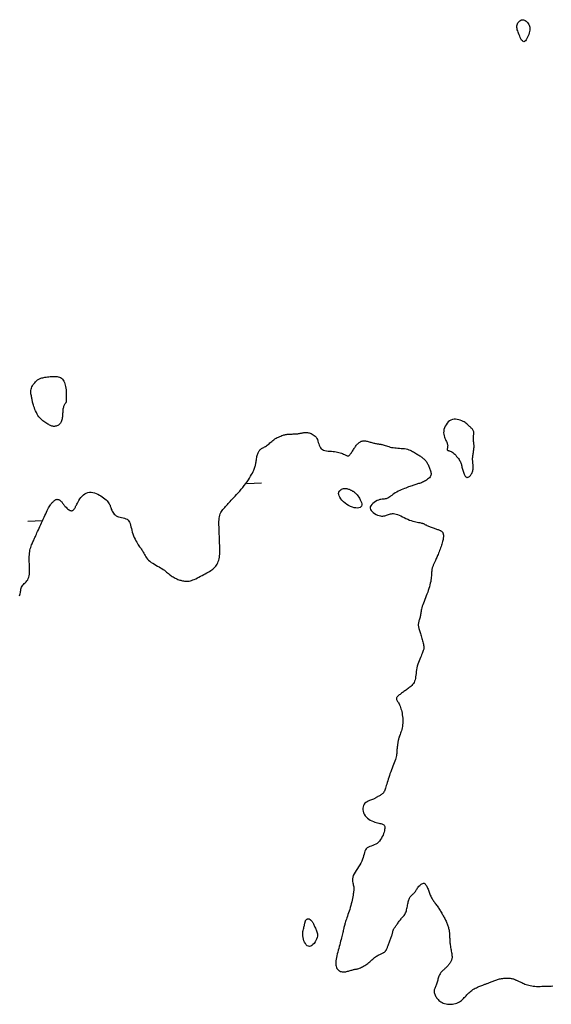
# Model space of a CAD drawing. Header units: millimetres. Extents: x 32690613 to 32693367, y 5343692 to 5344708.
# Tile 482 of 656: x 32692883 to 32692919, y 5344230 to 5344297. Entities that reach past the tile are written whole.
import ezdxf

# ---------------------------------------------------------------- set-up
doc = ezdxf.new("R2010")
doc.units = ezdxf.units.MM
doc.header["$LTSCALE"] = 20
doc.layers.add('02-DGM_HL_491.50', color=72, linetype='Continuous')
doc.layers.add('02-DGM_HL_492.00', color=82, linetype='Continuous')

msp = doc.modelspace()

# ---------------------------------------------------------------- linework, layer by layer
at = {"layer": '02-DGM_HL_491.50', "elevation": 491.5, "flags": 128}
msp.add_lwpolyline([(32692916.934, 5344295.706), (32692916.883, 5344295.719), (32692916.833, 5344295.758), (32692916.785, 5344295.819), (32692916.739, 5344295.896), (32692916.695, 5344295.986), (32692916.654, 5344296.082), (32692916.615, 5344296.18), (32692916.578, 5344296.276), (32692916.545, 5344296.364), (32692916.516, 5344296.447), (32692916.491, 5344296.523), (32692916.472, 5344296.595), (32692916.46, 5344296.663), (32692916.455, 5344296.728), (32692916.459, 5344296.792), (32692916.472, 5344296.855), (32692916.496, 5344296.918), (32692916.528, 5344296.98), (32692916.569, 5344297.038), (32692916.616, 5344297.09), (32692916.669, 5344297.135), (32692916.726, 5344297.17), (32692916.786, 5344297.194), (32692916.848, 5344297.204), (32692916.91, 5344297.199), (32692916.973, 5344297.18), (32692917.033, 5344297.149), (32692917.091, 5344297.109), (32692917.146, 5344297.06), (32692917.196, 5344297.006), (32692917.24, 5344296.948), (32692917.277, 5344296.887), (32692917.307, 5344296.825), (32692917.329, 5344296.762), (32692917.343, 5344296.697), (32692917.35, 5344296.629), (32692917.349, 5344296.556), (32692917.34, 5344296.479), (32692917.324, 5344296.395), (32692917.3, 5344296.304), (32692917.269, 5344296.206), (32692917.231, 5344296.104), (32692917.189, 5344296.005), (32692917.142, 5344295.912), (32692917.092, 5344295.831), (32692917.04, 5344295.766), (32692916.987, 5344295.723)], close=True, dxfattribs=at)
at = {"layer": '02-DGM_HL_492.00', "elevation": 492, "flags": 128}
for points in [[(32692883.918, 5344270.164), (32692883.856, 5344270.253), (32692883.798, 5344270.35), (32692883.744, 5344270.451), (32692883.694, 5344270.555), (32692883.649, 5344270.658), (32692883.608, 5344270.759), (32692883.574, 5344270.855), (32692883.545, 5344270.944), (32692883.521, 5344271.024), (32692883.503, 5344271.095), (32692883.489, 5344271.161), (32692883.477, 5344271.222), (32692883.467, 5344271.28), (32692883.458, 5344271.337), (32692883.448, 5344271.395), (32692883.436, 5344271.455), (32692883.422, 5344271.519), (32692883.406, 5344271.587), (32692883.392, 5344271.658), (32692883.379, 5344271.731), (32692883.371, 5344271.807), (32692883.369, 5344271.884), (32692883.374, 5344271.962), (32692883.389, 5344272.041), (32692883.413, 5344272.12), (32692883.447, 5344272.198), (32692883.489, 5344272.274), (32692883.535, 5344272.348), (32692883.585, 5344272.417), (32692883.637, 5344272.482), (32692883.689, 5344272.54), (32692883.738, 5344272.592), (32692883.785, 5344272.636), (32692883.828, 5344272.673), (32692883.871, 5344272.705), (32692883.914, 5344272.731), (32692883.959, 5344272.753), (32692884.007, 5344272.772), (32692884.059, 5344272.789), (32692884.118, 5344272.805), (32692884.183, 5344272.82), (32692884.255, 5344272.835), (32692884.333, 5344272.849), (32692884.416, 5344272.862), (32692884.503, 5344272.874), (32692884.593, 5344272.885), (32692884.685, 5344272.894), (32692884.779, 5344272.901), (32692884.874, 5344272.906), (32692884.968, 5344272.908), (32692885.061, 5344272.905), (32692885.151, 5344272.897), (32692885.237, 5344272.882), (32692885.319, 5344272.858), (32692885.394, 5344272.825), (32692885.463, 5344272.782), (32692885.523, 5344272.727), (32692885.576, 5344272.662), (32692885.621, 5344272.587), (32692885.66, 5344272.504), (32692885.692, 5344272.414), (32692885.718, 5344272.318), (32692885.739, 5344272.216), (32692885.756, 5344272.111), (32692885.767, 5344272.004), (32692885.775, 5344271.896), (32692885.78, 5344271.789), (32692885.782, 5344271.686), (32692885.783, 5344271.588), (32692885.782, 5344271.498), (32692885.78, 5344271.418), (32692885.778, 5344271.349), (32692885.776, 5344271.292), (32692885.775, 5344271.248), (32692885.773, 5344271.212), (32692885.769, 5344271.183), (32692885.764, 5344271.159), (32692885.757, 5344271.137), (32692885.746, 5344271.115), (32692885.732, 5344271.091), (32692885.715, 5344271.063), (32692885.695, 5344271.031), (32692885.672, 5344270.994), (32692885.649, 5344270.953), (32692885.626, 5344270.907), (32692885.604, 5344270.856), (32692885.585, 5344270.801), (32692885.568, 5344270.74), (32692885.556, 5344270.675), (32692885.547, 5344270.605), (32692885.541, 5344270.532), (32692885.537, 5344270.457), (32692885.533, 5344270.381), (32692885.53, 5344270.305), (32692885.525, 5344270.229), (32692885.519, 5344270.154), (32692885.51, 5344270.082), (32692885.498, 5344270.013), (32692885.483, 5344269.947), (32692885.463, 5344269.885), (32692885.44, 5344269.826), (32692885.413, 5344269.771), (32692885.38, 5344269.721), (32692885.343, 5344269.675), (32692885.3, 5344269.634), (32692885.253, 5344269.599), (32692885.202, 5344269.569), (32692885.149, 5344269.544), (32692885.093, 5344269.526), (32692885.036, 5344269.513), (32692884.978, 5344269.508), (32692884.921, 5344269.508), (32692884.866, 5344269.516), (32692884.81, 5344269.529), (32692884.755, 5344269.548), (32692884.7, 5344269.573), (32692884.644, 5344269.601), (32692884.586, 5344269.634), (32692884.526, 5344269.669), (32692884.463, 5344269.707), (32692884.398, 5344269.748), (32692884.33, 5344269.791), (32692884.26, 5344269.838), (32692884.19, 5344269.89), (32692884.12, 5344269.947), (32692884.051, 5344270.012), (32692883.983, 5344270.084)], [(32692913.084, 5344266.033), (32692913.118, 5344266.038), (32692913.154, 5344266.051), (32692913.19, 5344266.07), (32692913.226, 5344266.096), (32692913.261, 5344266.127), (32692913.296, 5344266.164), (32692913.328, 5344266.206), (32692913.359, 5344266.252), (32692913.387, 5344266.302), (32692913.412, 5344266.355), (32692913.434, 5344266.411), (32692913.453, 5344266.469), (32692913.468, 5344266.53), (32692913.48, 5344266.591), (32692913.487, 5344266.653), (32692913.491, 5344266.716), (32692913.491, 5344266.778), (32692913.487, 5344266.841), (32692913.482, 5344266.903), (32692913.474, 5344266.965), (32692913.467, 5344267.028), (32692913.459, 5344267.09), (32692913.453, 5344267.152), (32692913.449, 5344267.215), (32692913.448, 5344267.277), (32692913.45, 5344267.34), (32692913.454, 5344267.403), (32692913.46, 5344267.465), (32692913.468, 5344267.528), (32692913.477, 5344267.591), (32692913.487, 5344267.654), (32692913.497, 5344267.717), (32692913.506, 5344267.78), (32692913.516, 5344267.843), (32692913.525, 5344267.906), (32692913.533, 5344267.969), (32692913.539, 5344268.031), (32692913.543, 5344268.094), (32692913.545, 5344268.157), (32692913.544, 5344268.219), (32692913.54, 5344268.282), (32692913.534, 5344268.344), (32692913.526, 5344268.406), (32692913.519, 5344268.468), (32692913.511, 5344268.531), (32692913.506, 5344268.593), (32692913.502, 5344268.655), (32692913.502, 5344268.718), (32692913.505, 5344268.781), (32692913.512, 5344268.843), (32692913.519, 5344268.904), (32692913.525, 5344268.965), (32692913.53, 5344269.023), (32692913.531, 5344269.079), (32692913.526, 5344269.133), (32692913.515, 5344269.183), (32692913.495, 5344269.23), (32692913.469, 5344269.274), (32692913.436, 5344269.315), (32692913.399, 5344269.355), (32692913.359, 5344269.393), (32692913.316, 5344269.432), (32692913.272, 5344269.47), (32692913.228, 5344269.509), (32692913.185, 5344269.55), (32692913.142, 5344269.592), (32692913.097, 5344269.635), (32692913.05, 5344269.678), (32692912.997, 5344269.722), (32692912.938, 5344269.765), (32692912.87, 5344269.808), (32692912.794, 5344269.85), (32692912.706, 5344269.89), (32692912.61, 5344269.927), (32692912.507, 5344269.958), (32692912.4, 5344269.98), (32692912.291, 5344269.992), (32692912.181, 5344269.99), (32692912.074, 5344269.973), (32692911.971, 5344269.937), (32692911.875, 5344269.881), (32692911.786, 5344269.809), (32692911.707, 5344269.722), (32692911.637, 5344269.623), (32692911.578, 5344269.517), (32692911.532, 5344269.406), (32692911.498, 5344269.293), (32692911.479, 5344269.181), (32692911.475, 5344269.073), (32692911.484, 5344268.971), (32692911.503, 5344268.873), (32692911.53, 5344268.782), (32692911.562, 5344268.696), (32692911.596, 5344268.617), (32692911.63, 5344268.544), (32692911.661, 5344268.479), (32692911.688, 5344268.421), (32692911.709, 5344268.37), (32692911.725, 5344268.324), (32692911.737, 5344268.282), (32692911.746, 5344268.244), (32692911.75, 5344268.207), (32692911.751, 5344268.171), (32692911.748, 5344268.135), (32692911.743, 5344268.098), (32692911.737, 5344268.06), (32692911.73, 5344268.023), (32692911.724, 5344267.988), (32692911.72, 5344267.956), (32692911.719, 5344267.927), (32692911.723, 5344267.903), (32692911.733, 5344267.884), (32692911.75, 5344267.872), (32692911.773, 5344267.864), (32692911.803, 5344267.858), (32692911.839, 5344267.852), (32692911.88, 5344267.842), (32692911.928, 5344267.827), (32692911.98, 5344267.804), (32692912.038, 5344267.771), (32692912.1, 5344267.726), (32692912.165, 5344267.67), (32692912.231, 5344267.606), (32692912.297, 5344267.536), (32692912.361, 5344267.463), (32692912.422, 5344267.389), (32692912.477, 5344267.317), (32692912.525, 5344267.248), (32692912.565, 5344267.185), (32692912.598, 5344267.127), (32692912.625, 5344267.071), (32692912.647, 5344267.018), (32692912.665, 5344266.966), (32692912.681, 5344266.912), (32692912.695, 5344266.856), (32692912.71, 5344266.797), (32692912.725, 5344266.732), (32692912.742, 5344266.664), (32692912.76, 5344266.594), (32692912.779, 5344266.523), (32692912.799, 5344266.453), (32692912.82, 5344266.385), (32692912.841, 5344266.32), (32692912.864, 5344266.261), (32692912.887, 5344266.207), (32692912.912, 5344266.161), (32692912.937, 5344266.121), (32692912.964, 5344266.089), (32692912.992, 5344266.064), (32692913.021, 5344266.046), (32692913.052, 5344266.035)], [(32692905.31, 5344265.084), (32692905.343, 5344265.064), (32692905.377, 5344265.041), (32692905.414, 5344265.015), (32692905.453, 5344264.983), (32692905.495, 5344264.944), (32692905.54, 5344264.898), (32692905.588, 5344264.842), (32692905.639, 5344264.775), (32692905.693, 5344264.696), (32692905.747, 5344264.608), (32692905.798, 5344264.515), (32692905.842, 5344264.42), (32692905.876, 5344264.326), (32692905.897, 5344264.236), (32692905.9, 5344264.154), (32692905.883, 5344264.084), (32692905.842, 5344264.027), (32692905.781, 5344263.986), (32692905.701, 5344263.959), (32692905.606, 5344263.948), (32692905.499, 5344263.951), (32692905.383, 5344263.97), (32692905.26, 5344264.005), (32692905.133, 5344264.054), (32692905.006, 5344264.119), (32692904.881, 5344264.197), (32692904.762, 5344264.285), (32692904.651, 5344264.379), (32692904.552, 5344264.479), (32692904.468, 5344264.579), (32692904.401, 5344264.679), (32692904.354, 5344264.774), (32692904.331, 5344264.863), (32692904.328, 5344264.945), (32692904.343, 5344265.019), (32692904.374, 5344265.084), (32692904.416, 5344265.141), (32692904.467, 5344265.189), (32692904.525, 5344265.228), (32692904.586, 5344265.256), (32692904.648, 5344265.274), (32692904.709, 5344265.284), (32692904.77, 5344265.285), (32692904.829, 5344265.28), (32692904.886, 5344265.27), (32692904.94, 5344265.257), (32692904.991, 5344265.241), (32692905.037, 5344265.224), (32692905.08, 5344265.207), (32692905.118, 5344265.19), (32692905.153, 5344265.173), (32692905.186, 5344265.156), (32692905.217, 5344265.139), (32692905.248, 5344265.122), (32692905.278, 5344265.103)], [(32692901.902, 5344234.697), (32692901.888, 5344234.804), (32692901.883, 5344234.907), (32692901.887, 5344235.005), (32692901.898, 5344235.099), (32692901.912, 5344235.186), (32692901.93, 5344235.267), (32692901.948, 5344235.342), (32692901.966, 5344235.409), (32692901.981, 5344235.468), (32692901.993, 5344235.52), (32692902.004, 5344235.566), (32692902.012, 5344235.606), (32692902.02, 5344235.642), (32692902.026, 5344235.673), (32692902.032, 5344235.702), (32692902.038, 5344235.727), (32692902.044, 5344235.751), (32692902.05, 5344235.774), (32692902.057, 5344235.795), (32692902.064, 5344235.815), (32692902.072, 5344235.833), (32692902.081, 5344235.851), (32692902.091, 5344235.868), (32692902.102, 5344235.885), (32692902.115, 5344235.901), (32692902.128, 5344235.915), (32692902.143, 5344235.929), (32692902.159, 5344235.942), (32692902.176, 5344235.953), (32692902.194, 5344235.961), (32692902.212, 5344235.968), (32692902.231, 5344235.971), (32692902.251, 5344235.972), (32692902.271, 5344235.97), (32692902.291, 5344235.966), (32692902.312, 5344235.959), (32692902.333, 5344235.95), (32692902.354, 5344235.939), (32692902.375, 5344235.926), (32692902.396, 5344235.912), (32692902.418, 5344235.897), (32692902.439, 5344235.879), (32692902.461, 5344235.86), (32692902.483, 5344235.837), (32692902.505, 5344235.812), (32692902.527, 5344235.782), (32692902.549, 5344235.749), (32692902.571, 5344235.71), (32692902.594, 5344235.667), (32692902.617, 5344235.619), (32692902.64, 5344235.568), (32692902.664, 5344235.513), (32692902.689, 5344235.455), (32692902.714, 5344235.395), (32692902.741, 5344235.335), (32692902.769, 5344235.273), (32692902.798, 5344235.212), (32692902.826, 5344235.149), (32692902.851, 5344235.085), (32692902.871, 5344235.017), (32692902.884, 5344234.945), (32692902.888, 5344234.868), (32692902.881, 5344234.784), (32692902.861, 5344234.693), (32692902.826, 5344234.595), (32692902.778, 5344234.493), (32692902.72, 5344234.393), (32692902.652, 5344234.299), (32692902.579, 5344234.217), (32692902.501, 5344234.151), (32692902.422, 5344234.107), (32692902.343, 5344234.089), (32692902.266, 5344234.101), (32692902.193, 5344234.14), (32692902.126, 5344234.202), (32692902.064, 5344234.282), (32692902.01, 5344234.375), (32692901.964, 5344234.479), (32692901.927, 5344234.588)]]:
    msp.add_lwpolyline(points, close=True, dxfattribs=at)
for points in [[(32692882.608, 5344257.96), (32692882.629, 5344258.032), (32692882.645, 5344258.107), (32692882.657, 5344258.183), (32692882.668, 5344258.26), (32692882.68, 5344258.336), (32692882.694, 5344258.412), (32692882.713, 5344258.485), (32692882.738, 5344258.555), (32692882.773, 5344258.622), (32692882.817, 5344258.684), (32692882.869, 5344258.743), (32692882.926, 5344258.801), (32692882.986, 5344258.859), (32692883.045, 5344258.921), (32692883.102, 5344258.986), (32692883.154, 5344259.058), (32692883.197, 5344259.139), (32692883.23, 5344259.228), (32692883.254, 5344259.327), (32692883.27, 5344259.433), (32692883.279, 5344259.545), (32692883.282, 5344259.662), (32692883.281, 5344259.783), (32692883.278, 5344259.906), (32692883.274, 5344260.031), (32692883.269, 5344260.156), (32692883.265, 5344260.28), (32692883.262, 5344260.403), (32692883.261, 5344260.524), (32692883.263, 5344260.643), (32692883.269, 5344260.758), (32692883.278, 5344260.87), (32692883.292, 5344260.977), (32692883.311, 5344261.079), (32692883.335, 5344261.177), (32692883.362, 5344261.269), (32692883.392, 5344261.356), (32692883.423, 5344261.438), (32692883.455, 5344261.515), (32692883.486, 5344261.587), (32692883.516, 5344261.653), (32692883.544, 5344261.714), (32692883.57, 5344261.772), (32692883.596, 5344261.829), (32692883.621, 5344261.886), (32692883.649, 5344261.946), (32692883.678, 5344262.011), (32692883.71, 5344262.082), (32692883.746, 5344262.162), (32692883.787, 5344262.252), (32692883.832, 5344262.352), (32692883.88, 5344262.459), (32692883.932, 5344262.573), (32692883.986, 5344262.692), (32692884.041, 5344262.815), (32692884.098, 5344262.941), (32692884.156, 5344263.068), (32692884.213, 5344263.195), (32692884.27, 5344263.321), (32692884.326, 5344263.443), (32692884.381, 5344263.561), (32692884.435, 5344263.674), (32692884.486, 5344263.779), (32692884.534, 5344263.875), (32692884.579, 5344263.96), (32692884.622, 5344264.034), (32692884.661, 5344264.098), (32692884.697, 5344264.153), (32692884.732, 5344264.201), (32692884.764, 5344264.242), (32692884.796, 5344264.279), (32692884.826, 5344264.314), (32692884.856, 5344264.346), (32692884.886, 5344264.379), (32692884.917, 5344264.41), (32692884.947, 5344264.44), (32692884.978, 5344264.467), (32692885.01, 5344264.492), (32692885.043, 5344264.512), (32692885.077, 5344264.527), (32692885.113, 5344264.537), (32692885.15, 5344264.54), (32692885.188, 5344264.538), (32692885.226, 5344264.53), (32692885.265, 5344264.517), (32692885.303, 5344264.499), (32692885.34, 5344264.477), (32692885.376, 5344264.452), (32692885.409, 5344264.423), (32692885.441, 5344264.392), (32692885.47, 5344264.358), (32692885.5, 5344264.321), (32692885.529, 5344264.282), (32692885.561, 5344264.24), (32692885.594, 5344264.196), (32692885.631, 5344264.149), (32692885.672, 5344264.1), (32692885.718, 5344264.049), (32692885.768, 5344263.997), (32692885.821, 5344263.946), (32692885.876, 5344263.898), (32692885.932, 5344263.854), (32692885.986, 5344263.817), (32692886.039, 5344263.788), (32692886.088, 5344263.769), (32692886.133, 5344263.761), (32692886.175, 5344263.762), (32692886.212, 5344263.773), (32692886.245, 5344263.791), (32692886.275, 5344263.814), (32692886.302, 5344263.842), (32692886.326, 5344263.872), (32692886.347, 5344263.904), (32692886.365, 5344263.936), (32692886.383, 5344263.97), (32692886.4, 5344264.007), (32692886.419, 5344264.048), (32692886.442, 5344264.095), (32692886.468, 5344264.149), (32692886.501, 5344264.213), (32692886.54, 5344264.287), (32692886.588, 5344264.372), (32692886.645, 5344264.465), (32692886.709, 5344264.563), (32692886.781, 5344264.659), (32692886.861, 5344264.752), (32692886.947, 5344264.836), (32692887.04, 5344264.908), (32692887.139, 5344264.964), (32692887.245, 5344264.999), (32692887.355, 5344265.016), (32692887.468, 5344265.016), (32692887.583, 5344265.002), (32692887.698, 5344264.974), (32692887.813, 5344264.935), (32692887.925, 5344264.887), (32692888.034, 5344264.832), (32692888.138, 5344264.771), (32692888.236, 5344264.706), (32692888.328, 5344264.638), (32692888.413, 5344264.569), (32692888.49, 5344264.499), (32692888.558, 5344264.43), (32692888.617, 5344264.363), (32692888.667, 5344264.3), (32692888.706, 5344264.242), (32692888.736, 5344264.187), (32692888.76, 5344264.134), (32692888.779, 5344264.082), (32692888.796, 5344264.031), (32692888.812, 5344263.978), (32692888.83, 5344263.922), (32692888.85, 5344263.863), (32692888.876, 5344263.799), (32692888.908, 5344263.732), (32692888.947, 5344263.664), (32692888.993, 5344263.597), (32692889.046, 5344263.533), (32692889.108, 5344263.474), (32692889.179, 5344263.422), (32692889.259, 5344263.378), (32692889.348, 5344263.345), (32692889.444, 5344263.319), (32692889.544, 5344263.297), (32692889.645, 5344263.275), (32692889.743, 5344263.251), (32692889.835, 5344263.221), (32692889.919, 5344263.182), (32692889.991, 5344263.129), (32692890.049, 5344263.061), (32692890.095, 5344262.979), (32692890.131, 5344262.885), (32692890.161, 5344262.781), (32692890.187, 5344262.669), (32692890.213, 5344262.551), (32692890.241, 5344262.43), (32692890.273, 5344262.306), (32692890.313, 5344262.183), (32692890.359, 5344262.061), (32692890.41, 5344261.943), (32692890.464, 5344261.829), (32692890.52, 5344261.721), (32692890.576, 5344261.62), (32692890.63, 5344261.528), (32692890.682, 5344261.446), (32692890.73, 5344261.376), (32692890.774, 5344261.314), (32692890.815, 5344261.259), (32692890.853, 5344261.208), (32692890.889, 5344261.159), (32692890.924, 5344261.11), (32692890.958, 5344261.058), (32692890.992, 5344261), (32692891.026, 5344260.935), (32692891.061, 5344260.864), (32692891.1, 5344260.788), (32692891.144, 5344260.709), (32692891.193, 5344260.628), (32692891.25, 5344260.547), (32692891.315, 5344260.467), (32692891.391, 5344260.39), (32692891.477, 5344260.317), (32692891.573, 5344260.248), (32692891.675, 5344260.182), (32692891.782, 5344260.119), (32692891.89, 5344260.057), (32692891.998, 5344259.997), (32692892.103, 5344259.938), (32692892.203, 5344259.88), (32692892.295, 5344259.821), (32692892.381, 5344259.762), (32692892.46, 5344259.704), (32692892.535, 5344259.646), (32692892.606, 5344259.589), (32692892.674, 5344259.534), (32692892.74, 5344259.481), (32692892.804, 5344259.431), (32692892.869, 5344259.382), (32692892.933, 5344259.337), (32692892.997, 5344259.293), (32692893.061, 5344259.253), (32692893.125, 5344259.215), (32692893.189, 5344259.18), (32692893.253, 5344259.147), (32692893.317, 5344259.117), (32692893.38, 5344259.089), (32692893.444, 5344259.065), (32692893.507, 5344259.042), (32692893.571, 5344259.023), (32692893.634, 5344259.006), (32692893.697, 5344258.991), (32692893.76, 5344258.979), (32692893.823, 5344258.97), (32692893.886, 5344258.963), (32692893.95, 5344258.96), (32692894.015, 5344258.961), (32692894.084, 5344258.966), (32692894.156, 5344258.977), (32692894.233, 5344258.994), (32692894.315, 5344259.017), (32692894.404, 5344259.048), (32692894.5, 5344259.087), (32692894.602, 5344259.132), (32692894.708, 5344259.183), (32692894.817, 5344259.238), (32692894.927, 5344259.296), (32692895.037, 5344259.354), (32692895.145, 5344259.413), (32692895.249, 5344259.47), (32692895.348, 5344259.525), (32692895.443, 5344259.578), (32692895.532, 5344259.631), (32692895.616, 5344259.683), (32692895.695, 5344259.736), (32692895.768, 5344259.792), (32692895.836, 5344259.85), (32692895.899, 5344259.913), (32692895.956, 5344259.98), (32692896.008, 5344260.053), (32692896.055, 5344260.13), (32692896.096, 5344260.212), (32692896.131, 5344260.3), (32692896.162, 5344260.392), (32692896.186, 5344260.49), (32692896.206, 5344260.592), (32692896.22, 5344260.699), (32692896.23, 5344260.811), (32692896.235, 5344260.926), (32692896.237, 5344261.045), (32692896.236, 5344261.166), (32692896.233, 5344261.289), (32692896.229, 5344261.413), (32692896.225, 5344261.538), (32692896.22, 5344261.663), (32692896.215, 5344261.788), (32692896.21, 5344261.913), (32692896.205, 5344262.038), (32692896.2, 5344262.162), (32692896.195, 5344262.287), (32692896.19, 5344262.412), (32692896.186, 5344262.537), (32692896.181, 5344262.662), (32692896.177, 5344262.786), (32692896.175, 5344262.908), (32692896.177, 5344263.027), (32692896.182, 5344263.142), (32692896.193, 5344263.253), (32692896.209, 5344263.358), (32692896.233, 5344263.456), (32692896.264, 5344263.548), (32692896.303, 5344263.632), (32692896.348, 5344263.712), (32692896.397, 5344263.786), (32692896.451, 5344263.857), (32692896.508, 5344263.924), (32692896.567, 5344263.99), (32692896.627, 5344264.056), (32692896.687, 5344264.121), (32692896.748, 5344264.187), (32692896.811, 5344264.255), (32692896.877, 5344264.326), (32692896.946, 5344264.401), (32692897.02, 5344264.481), (32692897.1, 5344264.568), (32692897.187, 5344264.661), (32692897.28, 5344264.762), (32692897.379, 5344264.871), (32692897.483, 5344264.985), (32692897.588, 5344265.104), (32692897.695, 5344265.228), (32692897.8, 5344265.354), (32692897.902, 5344265.482), (32692898, 5344265.61), (32692898.092, 5344265.739), (32692898.178, 5344265.866), (32692898.256, 5344265.99), (32692898.328, 5344266.11), (32692898.393, 5344266.224), (32692898.451, 5344266.332), (32692898.501, 5344266.431), (32692898.543, 5344266.521), (32692898.578, 5344266.601), (32692898.605, 5344266.672), (32692898.627, 5344266.736), (32692898.645, 5344266.796), (32692898.659, 5344266.853), (32692898.67, 5344266.909), (32692898.68, 5344266.967), (32692898.69, 5344267.027), (32692898.7, 5344267.093), (32692898.712, 5344267.162), (32692898.724, 5344267.234), (32692898.737, 5344267.307), (32692898.752, 5344267.38), (32692898.767, 5344267.452), (32692898.784, 5344267.522), (32692898.801, 5344267.588), (32692898.821, 5344267.648), (32692898.841, 5344267.704), (32692898.864, 5344267.756), (32692898.89, 5344267.803), (32692898.918, 5344267.846), (32692898.95, 5344267.887), (32692898.986, 5344267.924), (32692899.026, 5344267.958), (32692899.071, 5344267.99), (32692899.12, 5344268.02), (32692899.172, 5344268.05), (32692899.228, 5344268.08), (32692899.285, 5344268.112), (32692899.345, 5344268.146), (32692899.405, 5344268.183), (32692899.466, 5344268.225), (32692899.527, 5344268.272), (32692899.588, 5344268.322), (32692899.65, 5344268.376), (32692899.713, 5344268.431), (32692899.779, 5344268.487), (32692899.846, 5344268.543), (32692899.917, 5344268.597), (32692899.991, 5344268.649), (32692900.07, 5344268.697), (32692900.15, 5344268.741), (32692900.232, 5344268.781), (32692900.313, 5344268.818), (32692900.393, 5344268.85), (32692900.469, 5344268.878), (32692900.541, 5344268.903), (32692900.606, 5344268.923), (32692900.665, 5344268.939), (32692900.717, 5344268.951), (32692900.766, 5344268.961), (32692900.813, 5344268.967), (32692900.86, 5344268.972), (32692900.909, 5344268.976), (32692900.962, 5344268.978), (32692901.021, 5344268.981), (32692901.087, 5344268.983), (32692901.159, 5344268.986), (32692901.235, 5344268.99), (32692901.312, 5344268.994), (32692901.39, 5344268.999), (32692901.466, 5344269.004), (32692901.537, 5344269.01), (32692901.603, 5344269.017), (32692901.662, 5344269.026), (32692901.714, 5344269.034), (32692901.76, 5344269.044), (32692901.802, 5344269.053), (32692901.84, 5344269.062), (32692901.877, 5344269.071), (32692901.912, 5344269.079), (32692901.948, 5344269.087), (32692901.985, 5344269.092), (32692902.024, 5344269.097), (32692902.065, 5344269.099), (32692902.109, 5344269.098), (32692902.157, 5344269.094), (32692902.208, 5344269.087), (32692902.264, 5344269.076), (32692902.324, 5344269.06), (32692902.39, 5344269.039), (32692902.459, 5344269.012), (32692902.53, 5344268.979), (32692902.6, 5344268.938), (32692902.668, 5344268.89), (32692902.732, 5344268.833), (32692902.79, 5344268.767), (32692902.839, 5344268.69), (32692902.88, 5344268.604), (32692902.913, 5344268.51), (32692902.943, 5344268.412), (32692902.972, 5344268.313), (32692903.004, 5344268.217), (32692903.041, 5344268.128), (32692903.087, 5344268.047), (32692903.145, 5344267.98), (32692903.217, 5344267.927), (32692903.302, 5344267.889), (32692903.397, 5344267.861), (32692903.5, 5344267.842), (32692903.608, 5344267.83), (32692903.72, 5344267.82), (32692903.833, 5344267.812), (32692903.944, 5344267.802), (32692904.052, 5344267.789), (32692904.156, 5344267.772), (32692904.255, 5344267.752), (32692904.348, 5344267.73), (32692904.436, 5344267.705), (32692904.518, 5344267.678), (32692904.593, 5344267.65), (32692904.66, 5344267.622), (32692904.72, 5344267.593), (32692904.773, 5344267.566), (32692904.821, 5344267.541), (32692904.864, 5344267.52), (32692904.903, 5344267.506), (32692904.941, 5344267.498), (32692904.976, 5344267.499), (32692905.012, 5344267.511), (32692905.048, 5344267.533), (32692905.085, 5344267.566), (32692905.122, 5344267.607), (32692905.16, 5344267.655), (32692905.197, 5344267.708), (32692905.234, 5344267.764), (32692905.27, 5344267.822), (32692905.306, 5344267.881), (32692905.341, 5344267.937), (32692905.375, 5344267.993), (32692905.409, 5344268.046), (32692905.444, 5344268.098), (32692905.478, 5344268.148), (32692905.514, 5344268.196), (32692905.551, 5344268.242), (32692905.59, 5344268.286), (32692905.632, 5344268.329), (32692905.675, 5344268.368), (32692905.72, 5344268.405), (32692905.767, 5344268.437), (32692905.817, 5344268.466), (32692905.868, 5344268.489), (32692905.921, 5344268.507), (32692905.976, 5344268.518), (32692906.033, 5344268.524), (32692906.091, 5344268.523), (32692906.151, 5344268.517), (32692906.212, 5344268.507), (32692906.274, 5344268.494), (32692906.337, 5344268.479), (32692906.4, 5344268.461), (32692906.463, 5344268.443), (32692906.526, 5344268.425), (32692906.589, 5344268.407), (32692906.651, 5344268.389), (32692906.712, 5344268.373), (32692906.772, 5344268.358), (32692906.83, 5344268.344), (32692906.886, 5344268.332), (32692906.94, 5344268.323), (32692906.991, 5344268.315), (32692907.041, 5344268.31), (32692907.09, 5344268.304), (32692907.139, 5344268.299), (32692907.19, 5344268.292), (32692907.243, 5344268.284), (32692907.299, 5344268.272), (32692907.36, 5344268.256), (32692907.426, 5344268.235), (32692907.497, 5344268.211), (32692907.574, 5344268.184), (32692907.655, 5344268.156), (32692907.743, 5344268.128), (32692907.835, 5344268.102), (32692907.932, 5344268.079), (32692908.035, 5344268.06), (32692908.142, 5344268.045), (32692908.252, 5344268.035), (32692908.366, 5344268.027), (32692908.479, 5344268.02), (32692908.593, 5344268.012), (32692908.704, 5344268.003), (32692908.813, 5344267.99), (32692908.916, 5344267.972), (32692909.014, 5344267.948), (32692909.107, 5344267.918), (32692909.194, 5344267.884), (32692909.276, 5344267.847), (32692909.353, 5344267.807), (32692909.426, 5344267.766), (32692909.496, 5344267.725), (32692909.561, 5344267.685), (32692909.624, 5344267.647), (32692909.684, 5344267.611), (32692909.74, 5344267.575), (32692909.795, 5344267.54), (32692909.847, 5344267.506), (32692909.898, 5344267.472), (32692909.947, 5344267.437), (32692909.995, 5344267.402), (32692910.042, 5344267.366), (32692910.087, 5344267.328), (32692910.131, 5344267.289), (32692910.174, 5344267.249), (32692910.215, 5344267.206), (32692910.254, 5344267.161), (32692910.291, 5344267.114), (32692910.325, 5344267.065), (32692910.357, 5344267.013), (32692910.387, 5344266.958), (32692910.415, 5344266.902), (32692910.441, 5344266.844), (32692910.467, 5344266.784), (32692910.491, 5344266.723), (32692910.515, 5344266.662), (32692910.538, 5344266.601), (32692910.561, 5344266.539), (32692910.582, 5344266.477), (32692910.6, 5344266.416), (32692910.613, 5344266.355), (32692910.62, 5344266.295), (32692910.619, 5344266.235), (32692910.607, 5344266.177), (32692910.584, 5344266.119), (32692910.549, 5344266.062), (32692910.503, 5344266.007), (32692910.447, 5344265.953), (32692910.384, 5344265.902), (32692910.316, 5344265.854), (32692910.245, 5344265.81), (32692910.172, 5344265.769), (32692910.099, 5344265.733), (32692910.029, 5344265.701), (32692909.96, 5344265.673), (32692909.894, 5344265.649), (32692909.829, 5344265.627), (32692909.765, 5344265.607), (32692909.702, 5344265.588), (32692909.64, 5344265.57), (32692909.578, 5344265.551), (32692909.516, 5344265.532), (32692909.453, 5344265.511), (32692909.388, 5344265.488), (32692909.321, 5344265.464), (32692909.249, 5344265.438), (32692909.173, 5344265.409), (32692909.091, 5344265.379), (32692909.002, 5344265.345), (32692908.906, 5344265.309), (32692908.805, 5344265.27), (32692908.699, 5344265.228), (32692908.592, 5344265.183), (32692908.484, 5344265.136), (32692908.379, 5344265.086), (32692908.278, 5344265.034), (32692908.183, 5344264.98), (32692908.095, 5344264.923), (32692908.014, 5344264.866), (32692907.939, 5344264.809), (32692907.868, 5344264.755), (32692907.802, 5344264.705), (32692907.738, 5344264.661), (32692907.675, 5344264.624), (32692907.614, 5344264.596), (32692907.552, 5344264.577), (32692907.489, 5344264.566), (32692907.423, 5344264.56), (32692907.355, 5344264.555), (32692907.283, 5344264.548), (32692907.206, 5344264.537), (32692907.123, 5344264.519), (32692907.034, 5344264.49), (32692906.939, 5344264.449), (32692906.841, 5344264.396), (32692906.746, 5344264.334), (32692906.657, 5344264.263), (32692906.581, 5344264.187), (32692906.521, 5344264.106), (32692906.484, 5344264.023), (32692906.472, 5344263.94), (32692906.49, 5344263.857), (32692906.534, 5344263.778), (32692906.6, 5344263.702), (32692906.682, 5344263.632), (32692906.776, 5344263.569), (32692906.876, 5344263.514), (32692906.977, 5344263.469), (32692907.075, 5344263.435), (32692907.166, 5344263.414), (32692907.25, 5344263.403), (32692907.327, 5344263.403), (32692907.4, 5344263.41), (32692907.468, 5344263.423), (32692907.533, 5344263.441), (32692907.595, 5344263.463), (32692907.657, 5344263.486), (32692907.719, 5344263.509), (32692907.782, 5344263.53), (32692907.847, 5344263.548), (32692907.915, 5344263.562), (32692907.987, 5344263.569), (32692908.064, 5344263.568), (32692908.148, 5344263.558), (32692908.239, 5344263.536), (32692908.338, 5344263.503), (32692908.444, 5344263.459), (32692908.555, 5344263.408), (32692908.671, 5344263.352), (32692908.789, 5344263.294), (32692908.909, 5344263.236), (32692909.029, 5344263.181), (32692909.148, 5344263.131), (32692909.265, 5344263.089), (32692909.378, 5344263.054), (32692909.486, 5344263.025), (32692909.588, 5344263.001), (32692909.684, 5344262.981), (32692909.771, 5344262.965), (32692909.85, 5344262.95), (32692909.918, 5344262.937), (32692909.976, 5344262.924), (32692910.025, 5344262.91), (32692910.067, 5344262.897), (32692910.104, 5344262.882), (32692910.138, 5344262.867), (32692910.172, 5344262.85), (32692910.206, 5344262.832), (32692910.245, 5344262.812), (32692910.289, 5344262.791), (32692910.337, 5344262.767), (32692910.39, 5344262.743), (32692910.447, 5344262.718), (32692910.506, 5344262.692), (32692910.567, 5344262.667), (32692910.63, 5344262.642), (32692910.693, 5344262.617), (32692910.757, 5344262.595), (32692910.82, 5344262.573), (32692910.881, 5344262.552), (32692910.941, 5344262.532), (32692910.998, 5344262.513), (32692911.052, 5344262.495), (32692911.103, 5344262.477), (32692911.15, 5344262.46), (32692911.192, 5344262.443), (32692911.23, 5344262.427), (32692911.263, 5344262.41), (32692911.293, 5344262.393), (32692911.32, 5344262.375), (32692911.343, 5344262.357), (32692911.363, 5344262.339), (32692911.381, 5344262.319), (32692911.396, 5344262.298), (32692911.409, 5344262.276), (32692911.42, 5344262.254), (32692911.43, 5344262.23), (32692911.438, 5344262.205), (32692911.445, 5344262.179), (32692911.45, 5344262.152), (32692911.455, 5344262.125), (32692911.459, 5344262.096), (32692911.461, 5344262.066), (32692911.463, 5344262.033), (32692911.462, 5344261.997), (32692911.459, 5344261.956), (32692911.454, 5344261.91), (32692911.446, 5344261.858), (32692911.434, 5344261.799), (32692911.419, 5344261.732), (32692911.401, 5344261.658), (32692911.38, 5344261.579), (32692911.356, 5344261.495), (32692911.329, 5344261.408), (32692911.301, 5344261.318), (32692911.27, 5344261.228), (32692911.238, 5344261.138), (32692911.204, 5344261.048), (32692911.17, 5344260.961), (32692911.135, 5344260.876), (32692911.1, 5344260.793), (32692911.066, 5344260.714), (32692911.032, 5344260.639), (32692911.001, 5344260.568), (32692910.971, 5344260.502), (32692910.943, 5344260.441), (32692910.918, 5344260.384), (32692910.894, 5344260.332), (32692910.872, 5344260.282), (32692910.851, 5344260.236), (32692910.83, 5344260.191), (32692910.811, 5344260.148), (32692910.792, 5344260.106), (32692910.772, 5344260.063), (32692910.754, 5344260.02), (32692910.736, 5344259.975), (32692910.719, 5344259.929), (32692910.703, 5344259.88), (32692910.689, 5344259.828), (32692910.677, 5344259.772), (32692910.668, 5344259.712), (32692910.661, 5344259.646), (32692910.656, 5344259.576), (32692910.652, 5344259.5), (32692910.648, 5344259.419), (32692910.643, 5344259.333), (32692910.636, 5344259.241), (32692910.625, 5344259.144), (32692910.611, 5344259.042), (32692910.592, 5344258.935), (32692910.568, 5344258.822), (32692910.539, 5344258.706), (32692910.507, 5344258.586), (32692910.471, 5344258.464), (32692910.431, 5344258.339), (32692910.388, 5344258.213), (32692910.342, 5344258.086), (32692910.294, 5344257.96), (32692910.244, 5344257.834), (32692910.195, 5344257.71), (32692910.146, 5344257.589), (32692910.1, 5344257.472), (32692910.058, 5344257.36), (32692910.021, 5344257.254), (32692909.99, 5344257.155), (32692909.965, 5344257.064), (32692909.947, 5344256.98), (32692909.934, 5344256.902), (32692909.924, 5344256.83), (32692909.916, 5344256.761), (32692909.908, 5344256.695), (32692909.899, 5344256.631), (32692909.887, 5344256.568), (32692909.872, 5344256.504), (32692909.855, 5344256.442), (32692909.835, 5344256.379), (32692909.815, 5344256.318), (32692909.796, 5344256.258), (32692909.779, 5344256.2), (32692909.764, 5344256.143), (32692909.753, 5344256.09), (32692909.747, 5344256.038), (32692909.746, 5344255.989), (32692909.749, 5344255.94), (32692909.756, 5344255.892), (32692909.766, 5344255.842), (32692909.779, 5344255.79), (32692909.794, 5344255.734), (32692909.811, 5344255.675), (32692909.83, 5344255.611), (32692909.85, 5344255.542), (32692909.871, 5344255.469), (32692909.893, 5344255.393), (32692909.916, 5344255.315), (32692909.94, 5344255.234), (32692909.964, 5344255.153), (32692909.988, 5344255.07), (32692910.012, 5344254.988), (32692910.035, 5344254.906), (32692910.057, 5344254.826), (32692910.077, 5344254.747), (32692910.094, 5344254.671), (32692910.108, 5344254.598), (32692910.117, 5344254.529), (32692910.122, 5344254.464), (32692910.122, 5344254.404), (32692910.117, 5344254.346), (32692910.106, 5344254.29), (32692910.09, 5344254.233), (32692910.069, 5344254.174), (32692910.043, 5344254.109), (32692910.011, 5344254.038), (32692909.975, 5344253.958), (32692909.935, 5344253.868), (32692909.891, 5344253.769), (32692909.846, 5344253.662), (32692909.8, 5344253.548), (32692909.756, 5344253.429), (32692909.716, 5344253.307), (32692909.679, 5344253.182), (32692909.649, 5344253.056), (32692909.626, 5344252.93), (32692909.609, 5344252.805), (32692909.596, 5344252.683), (32692909.583, 5344252.565), (32692909.569, 5344252.451), (32692909.553, 5344252.343), (32692909.531, 5344252.242), (32692909.501, 5344252.149), (32692909.463, 5344252.065), (32692909.416, 5344251.988), (32692909.362, 5344251.919), (32692909.304, 5344251.856), (32692909.243, 5344251.799), (32692909.179, 5344251.747), (32692909.116, 5344251.699), (32692909.054, 5344251.653), (32692908.994, 5344251.61), (32692908.937, 5344251.569), (32692908.882, 5344251.529), (32692908.829, 5344251.49), (32692908.776, 5344251.452), (32692908.723, 5344251.414), (32692908.67, 5344251.375), (32692908.616, 5344251.336), (32692908.56, 5344251.296), (32692908.505, 5344251.255), (32692908.452, 5344251.214), (32692908.402, 5344251.172), (32692908.357, 5344251.131), (32692908.319, 5344251.091), (32692908.289, 5344251.052), (32692908.27, 5344251.014), (32692908.261, 5344250.978), (32692908.263, 5344250.942), (32692908.273, 5344250.905), (32692908.291, 5344250.867), (32692908.315, 5344250.826), (32692908.343, 5344250.78), (32692908.375, 5344250.729), (32692908.408, 5344250.672), (32692908.442, 5344250.607), (32692908.475, 5344250.534), (32692908.508, 5344250.455), (32692908.54, 5344250.37), (32692908.57, 5344250.278), (32692908.597, 5344250.181), (32692908.622, 5344250.079), (32692908.644, 5344249.972), (32692908.662, 5344249.862), (32692908.676, 5344249.748), (32692908.686, 5344249.633), (32692908.691, 5344249.517), (32692908.692, 5344249.402), (32692908.688, 5344249.288), (32692908.679, 5344249.177), (32692908.665, 5344249.07), (32692908.646, 5344248.967), (32692908.623, 5344248.87), (32692908.596, 5344248.778), (32692908.568, 5344248.691), (32692908.538, 5344248.609), (32692908.51, 5344248.532), (32692908.482, 5344248.46), (32692908.458, 5344248.394), (32692908.438, 5344248.333), (32692908.42, 5344248.277), (32692908.406, 5344248.224), (32692908.394, 5344248.173), (32692908.384, 5344248.124), (32692908.374, 5344248.074), (32692908.366, 5344248.025), (32692908.358, 5344247.973), (32692908.349, 5344247.92), (32692908.341, 5344247.864), (32692908.332, 5344247.806), (32692908.324, 5344247.746), (32692908.316, 5344247.685), (32692908.309, 5344247.624), (32692908.303, 5344247.561), (32692908.299, 5344247.499), (32692908.295, 5344247.436), (32692908.293, 5344247.372), (32692908.289, 5344247.306), (32692908.284, 5344247.237), (32692908.275, 5344247.165), (32692908.263, 5344247.087), (32692908.245, 5344247.003), (32692908.221, 5344246.912), (32692908.19, 5344246.813), (32692908.153, 5344246.707), (32692908.111, 5344246.595), (32692908.065, 5344246.478), (32692908.016, 5344246.357), (32692907.966, 5344246.233), (32692907.917, 5344246.107), (32692907.869, 5344245.981), (32692907.823, 5344245.854), (32692907.779, 5344245.728), (32692907.739, 5344245.605), (32692907.7, 5344245.484), (32692907.665, 5344245.368), (32692907.631, 5344245.256), (32692907.6, 5344245.15), (32692907.571, 5344245.052), (32692907.545, 5344244.961), (32692907.519, 5344244.877), (32692907.495, 5344244.801), (32692907.469, 5344244.731), (32692907.442, 5344244.668), (32692907.413, 5344244.612), (32692907.38, 5344244.56), (32692907.342, 5344244.515), (32692907.3, 5344244.474), (32692907.253, 5344244.437), (32692907.204, 5344244.405), (32692907.153, 5344244.375), (32692907.102, 5344244.348), (32692907.052, 5344244.323), (32692907.005, 5344244.3), (32692906.962, 5344244.277), (32692906.924, 5344244.255), (32692906.888, 5344244.233), (32692906.854, 5344244.211), (32692906.82, 5344244.188), (32692906.782, 5344244.166), (32692906.741, 5344244.144), (32692906.692, 5344244.121), (32692906.636, 5344244.098), (32692906.569, 5344244.074), (32692906.496, 5344244.048), (32692906.417, 5344244.019), (32692906.338, 5344243.985), (32692906.26, 5344243.945), (32692906.186, 5344243.896), (32692906.12, 5344243.839), (32692906.065, 5344243.77), (32692906.022, 5344243.689), (32692905.994, 5344243.598), (32692905.979, 5344243.5), (32692905.978, 5344243.398), (32692905.992, 5344243.293), (32692906.021, 5344243.189), (32692906.064, 5344243.089), (32692906.123, 5344242.994), (32692906.196, 5344242.906), (32692906.282, 5344242.828), (32692906.377, 5344242.757), (32692906.478, 5344242.695), (32692906.584, 5344242.64), (32692906.69, 5344242.593), (32692906.793, 5344242.555), (32692906.892, 5344242.523), (32692906.983, 5344242.499), (32692907.065, 5344242.48), (32692907.14, 5344242.465), (32692907.207, 5344242.452), (32692907.266, 5344242.438), (32692907.318, 5344242.423), (32692907.362, 5344242.402), (32692907.398, 5344242.376), (32692907.427, 5344242.342), (32692907.448, 5344242.3), (32692907.461, 5344242.25), (32692907.468, 5344242.191), (32692907.466, 5344242.125), (32692907.458, 5344242.05), (32692907.441, 5344241.967), (32692907.417, 5344241.877), (32692907.386, 5344241.778), (32692907.347, 5344241.674), (32692907.3, 5344241.569), (32692907.246, 5344241.463), (32692907.183, 5344241.362), (32692907.113, 5344241.267), (32692907.034, 5344241.181), (32692906.947, 5344241.108), (32692906.852, 5344241.049), (32692906.752, 5344241.001), (32692906.649, 5344240.961), (32692906.548, 5344240.925), (32692906.45, 5344240.889), (32692906.359, 5344240.85), (32692906.278, 5344240.803), (32692906.211, 5344240.745), (32692906.158, 5344240.673), (32692906.118, 5344240.588), (32692906.086, 5344240.491), (32692906.058, 5344240.385), (32692906.03, 5344240.271), (32692905.999, 5344240.151), (32692905.961, 5344240.026), (32692905.91, 5344239.9), (32692905.845, 5344239.772), (32692905.77, 5344239.645), (32692905.687, 5344239.518), (32692905.602, 5344239.392), (32692905.518, 5344239.269), (32692905.441, 5344239.148), (32692905.374, 5344239.031), (32692905.323, 5344238.918), (32692905.29, 5344238.809), (32692905.273, 5344238.705), (32692905.269, 5344238.607), (32692905.275, 5344238.514), (32692905.289, 5344238.428), (32692905.307, 5344238.348), (32692905.325, 5344238.275), (32692905.342, 5344238.209), (32692905.355, 5344238.151), (32692905.363, 5344238.097), (32692905.366, 5344238.047), (32692905.366, 5344237.997), (32692905.363, 5344237.944), (32692905.356, 5344237.887), (32692905.347, 5344237.824), (32692905.335, 5344237.75), (32692905.322, 5344237.666), (32692905.306, 5344237.571), (32692905.288, 5344237.468), (32692905.268, 5344237.357), (32692905.244, 5344237.24), (32692905.218, 5344237.118), (32692905.189, 5344236.994), (32692905.156, 5344236.868), (32692905.12, 5344236.741), (32692905.082, 5344236.616), (32692905.042, 5344236.493), (32692905.001, 5344236.373), (32692904.961, 5344236.257), (32692904.922, 5344236.147), (32692904.885, 5344236.044), (32692904.852, 5344235.948), (32692904.823, 5344235.86), (32692904.798, 5344235.781), (32692904.775, 5344235.707), (32692904.756, 5344235.638), (32692904.738, 5344235.573), (32692904.722, 5344235.51), (32692904.706, 5344235.448), (32692904.691, 5344235.386), (32692904.676, 5344235.321), (32692904.659, 5344235.255), (32692904.642, 5344235.185), (32692904.624, 5344235.112), (32692904.606, 5344235.034), (32692904.585, 5344234.951), (32692904.564, 5344234.863), (32692904.541, 5344234.768), (32692904.516, 5344234.666), (32692904.489, 5344234.559), (32692904.462, 5344234.446), (32692904.432, 5344234.328), (32692904.402, 5344234.207), (32692904.37, 5344234.084), (32692904.338, 5344233.958), (32692904.304, 5344233.832), (32692904.271, 5344233.706), (32692904.237, 5344233.581), (32692904.206, 5344233.457), (32692904.178, 5344233.337), (32692904.155, 5344233.221), (32692904.137, 5344233.11), (32692904.127, 5344233.006), (32692904.126, 5344232.908), (32692904.135, 5344232.818), (32692904.152, 5344232.737), (32692904.178, 5344232.664), (32692904.211, 5344232.598), (32692904.25, 5344232.541), (32692904.295, 5344232.492), (32692904.344, 5344232.451), (32692904.395, 5344232.418), (32692904.45, 5344232.393), (32692904.506, 5344232.375), (32692904.564, 5344232.363), (32692904.624, 5344232.357), (32692904.684, 5344232.357), (32692904.746, 5344232.361), (32692904.807, 5344232.37), (32692904.869, 5344232.381), (32692904.931, 5344232.395), (32692904.993, 5344232.411), (32692905.054, 5344232.428), (32692905.114, 5344232.446), (32692905.172, 5344232.464), (32692905.229, 5344232.481), (32692905.284, 5344232.497), (32692905.337, 5344232.51), (32692905.388, 5344232.522), (32692905.437, 5344232.531), (32692905.485, 5344232.54), (32692905.534, 5344232.549), (32692905.583, 5344232.56), (32692905.636, 5344232.573), (32692905.691, 5344232.589), (32692905.75, 5344232.61), (32692905.814, 5344232.636), (32692905.882, 5344232.667), (32692905.953, 5344232.702), (32692906.026, 5344232.742), (32692906.101, 5344232.786), (32692906.175, 5344232.834), (32692906.249, 5344232.884), (32692906.321, 5344232.938), (32692906.391, 5344232.994), (32692906.458, 5344233.052), (32692906.523, 5344233.11), (32692906.587, 5344233.167), (32692906.649, 5344233.224), (32692906.71, 5344233.278), (32692906.771, 5344233.328), (32692906.832, 5344233.375), (32692906.893, 5344233.417), (32692906.953, 5344233.454), (32692907.013, 5344233.486), (32692907.071, 5344233.516), (32692907.126, 5344233.542), (32692907.179, 5344233.566), (32692907.228, 5344233.588), (32692907.273, 5344233.609), (32692907.314, 5344233.629), (32692907.351, 5344233.649), (32692907.383, 5344233.668), (32692907.413, 5344233.687), (32692907.439, 5344233.707), (32692907.463, 5344233.727), (32692907.486, 5344233.747), (32692907.506, 5344233.768), (32692907.526, 5344233.79), (32692907.544, 5344233.814), (32692907.562, 5344233.84), (32692907.579, 5344233.868), (32692907.596, 5344233.899), (32692907.613, 5344233.933), (32692907.63, 5344233.971), (32692907.647, 5344234.013), (32692907.664, 5344234.06), (32692907.682, 5344234.11), (32692907.7, 5344234.165), (32692907.719, 5344234.222), (32692907.739, 5344234.282), (32692907.759, 5344234.343), (32692907.781, 5344234.406), (32692907.804, 5344234.469), (32692907.828, 5344234.533), (32692907.853, 5344234.596), (32692907.878, 5344234.658), (32692907.902, 5344234.718), (32692907.925, 5344234.777), (32692907.946, 5344234.833), (32692907.965, 5344234.886), (32692907.98, 5344234.935), (32692907.993, 5344234.98), (32692908.002, 5344235.022), (32692908.009, 5344235.061), (32692908.016, 5344235.098), (32692908.022, 5344235.132), (32692908.03, 5344235.166), (32692908.04, 5344235.198), (32692908.052, 5344235.23), (32692908.069, 5344235.262), (32692908.089, 5344235.294), (32692908.112, 5344235.328), (32692908.137, 5344235.363), (32692908.166, 5344235.401), (32692908.197, 5344235.44), (32692908.229, 5344235.483), (32692908.263, 5344235.53), (32692908.298, 5344235.58), (32692908.334, 5344235.633), (32692908.372, 5344235.688), (32692908.41, 5344235.745), (32692908.45, 5344235.802), (32692908.49, 5344235.858), (32692908.531, 5344235.912), (32692908.574, 5344235.965), (32692908.617, 5344236.014), (32692908.66, 5344236.061), (32692908.703, 5344236.108), (32692908.744, 5344236.155), (32692908.784, 5344236.203), (32692908.822, 5344236.254), (32692908.857, 5344236.31), (32692908.887, 5344236.37), (32692908.914, 5344236.437), (32692908.937, 5344236.509), (32692908.957, 5344236.585), (32692908.975, 5344236.664), (32692908.991, 5344236.745), (32692909.005, 5344236.826), (32692909.02, 5344236.906), (32692909.034, 5344236.984), (32692909.05, 5344237.058), (32692909.066, 5344237.13), (32692909.084, 5344237.197), (32692909.103, 5344237.261), (32692909.125, 5344237.32), (32692909.148, 5344237.375), (32692909.174, 5344237.425), (32692909.202, 5344237.471), (32692909.233, 5344237.511), (32692909.266, 5344237.547), (32692909.3, 5344237.581), (32692909.335, 5344237.611), (32692909.371, 5344237.641), (32692909.405, 5344237.67), (32692909.438, 5344237.7), (32692909.47, 5344237.731), (32692909.498, 5344237.765), (32692909.526, 5344237.801), (32692909.552, 5344237.84), (32692909.578, 5344237.881), (32692909.606, 5344237.926), (32692909.636, 5344237.972), (32692909.669, 5344238.022), (32692909.706, 5344238.074), (32692909.748, 5344238.129), (32692909.794, 5344238.184), (32692909.844, 5344238.237), (32692909.895, 5344238.287), (32692909.946, 5344238.329), (32692909.998, 5344238.363), (32692910.049, 5344238.386), (32692910.097, 5344238.395), (32692910.142, 5344238.389), (32692910.184, 5344238.37), (32692910.224, 5344238.338), (32692910.26, 5344238.295), (32692910.295, 5344238.244), (32692910.327, 5344238.186), (32692910.357, 5344238.123), (32692910.385, 5344238.056), (32692910.412, 5344237.988), (32692910.438, 5344237.918), (32692910.464, 5344237.848), (32692910.488, 5344237.779), (32692910.513, 5344237.71), (32692910.539, 5344237.642), (32692910.565, 5344237.577), (32692910.593, 5344237.514), (32692910.622, 5344237.454), (32692910.653, 5344237.397), (32692910.686, 5344237.341), (32692910.72, 5344237.287), (32692910.755, 5344237.234), (32692910.792, 5344237.182), (32692910.83, 5344237.128), (32692910.869, 5344237.074), (32692910.909, 5344237.019), (32692910.95, 5344236.962), (32692910.991, 5344236.904), (32692911.033, 5344236.845), (32692911.074, 5344236.785), (32692911.116, 5344236.725), (32692911.156, 5344236.664), (32692911.196, 5344236.603), (32692911.234, 5344236.542), (32692911.271, 5344236.481), (32692911.307, 5344236.42), (32692911.342, 5344236.359), (32692911.377, 5344236.298), (32692911.411, 5344236.237), (32692911.445, 5344236.175), (32692911.479, 5344236.114), (32692911.512, 5344236.053), (32692911.546, 5344235.992), (32692911.578, 5344235.93), (32692911.61, 5344235.869), (32692911.641, 5344235.808), (32692911.67, 5344235.746), (32692911.698, 5344235.685), (32692911.723, 5344235.623), (32692911.746, 5344235.562), (32692911.767, 5344235.5), (32692911.786, 5344235.439), (32692911.803, 5344235.378), (32692911.817, 5344235.318), (32692911.83, 5344235.259), (32692911.841, 5344235.201), (32692911.85, 5344235.144), (32692911.858, 5344235.089), (32692911.864, 5344235.035), (32692911.869, 5344234.981), (32692911.873, 5344234.926), (32692911.877, 5344234.871), (32692911.88, 5344234.815), (32692911.882, 5344234.756), (32692911.884, 5344234.695), (32692911.887, 5344234.631), (32692911.89, 5344234.564), (32692911.894, 5344234.495), (32692911.898, 5344234.422), (32692911.904, 5344234.346), (32692911.912, 5344234.268), (32692911.921, 5344234.188), (32692911.933, 5344234.105), (32692911.946, 5344234.02), (32692911.962, 5344233.935), (32692911.978, 5344233.849), (32692911.994, 5344233.765), (32692912.01, 5344233.683), (32692912.024, 5344233.606), (32692912.035, 5344233.533), (32692912.044, 5344233.467), (32692912.048, 5344233.409), (32692912.049, 5344233.356), (32692912.046, 5344233.309), (32692912.04, 5344233.266), (32692912.03, 5344233.225), (32692912.018, 5344233.186), (32692912.002, 5344233.147), (32692911.983, 5344233.106), (32692911.961, 5344233.064), (32692911.937, 5344233.019), (32692911.91, 5344232.974), (32692911.88, 5344232.927), (32692911.848, 5344232.88), (32692911.814, 5344232.834), (32692911.777, 5344232.788), (32692911.738, 5344232.744), (32692911.697, 5344232.702), (32692911.655, 5344232.661), (32692911.611, 5344232.621), (32692911.567, 5344232.583), (32692911.523, 5344232.545), (32692911.48, 5344232.507), (32692911.438, 5344232.469), (32692911.398, 5344232.43), (32692911.36, 5344232.391), (32692911.324, 5344232.35), (32692911.291, 5344232.307), (32692911.259, 5344232.262), (32692911.23, 5344232.215), (32692911.203, 5344232.165), (32692911.177, 5344232.111), (32692911.154, 5344232.054), (32692911.132, 5344231.993), (32692911.111, 5344231.928), (32692911.091, 5344231.862), (32692911.072, 5344231.793), (32692911.052, 5344231.725), (32692911.032, 5344231.657), (32692911.011, 5344231.59), (32692910.988, 5344231.525), (32692910.964, 5344231.463), (32692910.939, 5344231.403), (32692910.914, 5344231.346), (32692910.89, 5344231.289), (32692910.869, 5344231.234), (32692910.851, 5344231.179), (32692910.838, 5344231.124), (32692910.831, 5344231.068), (32692910.83, 5344231.011), (32692910.836, 5344230.953), (32692910.849, 5344230.894), (32692910.867, 5344230.834), (32692910.892, 5344230.774), (32692910.922, 5344230.713), (32692910.958, 5344230.652), (32692911, 5344230.591), (32692911.046, 5344230.531), (32692911.099, 5344230.471), (32692911.157, 5344230.414), (32692911.221, 5344230.36), (32692911.291, 5344230.31), (32692911.368, 5344230.265), (32692911.452, 5344230.227), (32692911.543, 5344230.195), (32692911.642, 5344230.172), (32692911.745, 5344230.156), (32692911.853, 5344230.149), (32692911.962, 5344230.149), (32692912.071, 5344230.157), (32692912.177, 5344230.173), (32692912.28, 5344230.197), (32692912.376, 5344230.228), (32692912.465, 5344230.266), (32692912.546, 5344230.311), (32692912.621, 5344230.362), (32692912.692, 5344230.417), (32692912.758, 5344230.477), (32692912.821, 5344230.539), (32692912.882, 5344230.602), (32692912.943, 5344230.667), (32692913.003, 5344230.732), (32692913.063, 5344230.796), (32692913.125, 5344230.86), (32692913.188, 5344230.922), (32692913.253, 5344230.982), (32692913.321, 5344231.04), (32692913.392, 5344231.095), (32692913.466, 5344231.146), (32692913.544, 5344231.194), (32692913.625, 5344231.239), (32692913.706, 5344231.279), (32692913.788, 5344231.317), (32692913.867, 5344231.351), (32692913.943, 5344231.382), (32692914.015, 5344231.41), (32692914.08, 5344231.434), (32692914.138, 5344231.456), (32692914.19, 5344231.476), (32692914.237, 5344231.493), (32692914.28, 5344231.51), (32692914.322, 5344231.526), (32692914.363, 5344231.541), (32692914.405, 5344231.557), (32692914.45, 5344231.574), (32692914.498, 5344231.592), (32692914.549, 5344231.611), (32692914.604, 5344231.632), (32692914.661, 5344231.653), (32692914.719, 5344231.675), (32692914.779, 5344231.698), (32692914.84, 5344231.721), (32692914.902, 5344231.744), (32692914.964, 5344231.768), (32692915.026, 5344231.79), (32692915.088, 5344231.813), (32692915.152, 5344231.834), (32692915.217, 5344231.854), (32692915.284, 5344231.873), (32692915.353, 5344231.889), (32692915.424, 5344231.904), (32692915.498, 5344231.916), (32692915.573, 5344231.925), (32692915.649, 5344231.932), (32692915.725, 5344231.936), (32692915.8, 5344231.938), (32692915.872, 5344231.937), (32692915.942, 5344231.933), (32692916.007, 5344231.927), (32692916.067, 5344231.917), (32692916.123, 5344231.905), (32692916.175, 5344231.892), (32692916.224, 5344231.876), (32692916.271, 5344231.859), (32692916.315, 5344231.841), (32692916.358, 5344231.822), (32692916.401, 5344231.803), (32692916.443, 5344231.784), (32692916.487, 5344231.764), (32692916.531, 5344231.744), (32692916.578, 5344231.723), (32692916.627, 5344231.701), (32692916.679, 5344231.677), (32692916.736, 5344231.651), (32692916.797, 5344231.624), (32692916.863, 5344231.594), (32692916.935, 5344231.563), (32692917.012, 5344231.531), (32692917.094, 5344231.5), (32692917.181, 5344231.47), (32692917.273, 5344231.443), (32692917.371, 5344231.419), (32692917.473, 5344231.4), (32692917.58, 5344231.386), (32692917.692, 5344231.376), (32692917.807, 5344231.371), (32692917.926, 5344231.369), (32692918.047, 5344231.37), (32692918.17, 5344231.373), (32692918.294, 5344231.377), (32692918.419, 5344231.381), (32692918.544, 5344231.386), (32692918.669, 5344231.391), (32692918.794, 5344231.394), (32692918.919, 5344231.396)], [(32692898.067, 5344265.613), (32692899.066, 5344265.652)], [(32692884.156, 5344263.068), (32692883.156, 5344263.029)]]:
    msp.add_lwpolyline(points, dxfattribs=at)

doc.saveas('drawing.dxf')
